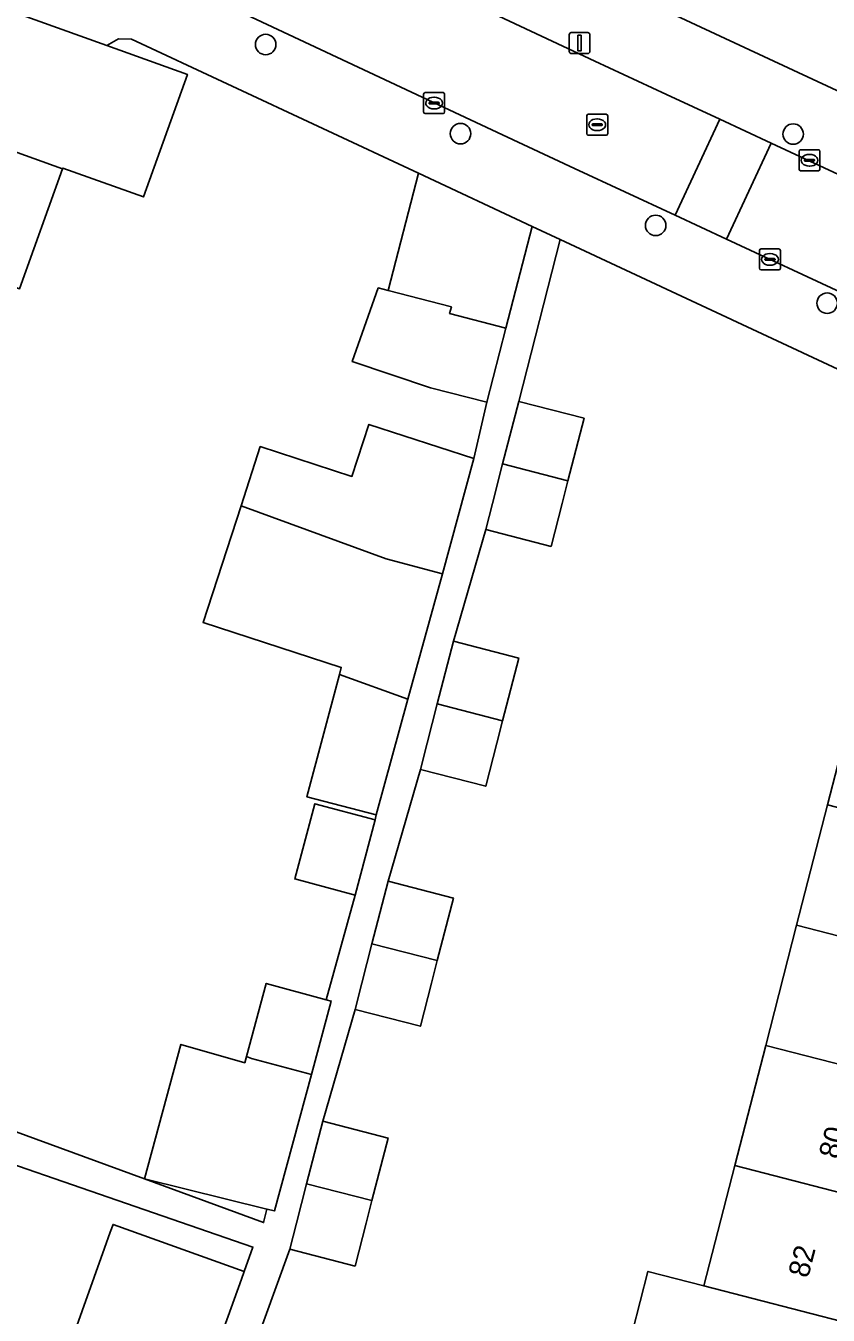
# Model space of a CAD drawing. Extents: x 159817 to 160765, y 380688 to 381638.
# Drawn here: x 160181.6 to 160220, y 381211.2 to 381272.8 of the extents above; entities that cross this region are included whole.
import ezdxf

# ---------------------------------------------------------------- set-up
doc = ezdxf.new("R2010")
doc.units = 0
for name, color, linetype in [('IMGEO_Boom', 7, 'Continuous'), ('IMGEO_Erf', 7, 'Continuous'), ('IMGEO_Kolk', 7, 'Continuous'), ('IMGEO_Lichtmast', 7, 'Continuous'), ('IMGEO_Muur', 7, 'Continuous'), ('IMGEO_Pand', 7, 'Continuous'), ('IMGEO_Pand_nummerreeks', 7, 'Continuous'), ('IMGEO_Rijbaan_lokaal_open', 7, 'Continuous'), ('IMGEO_Rioolput', 7, 'Continuous'), ('IMGEO_Voetpad_open', 7, 'Continuous')]:
    doc.layers.add(name, color=color, linetype=linetype)

msp = doc.modelspace()

# ---------------------------------------------------------------- linework, layer by layer
at = {"layer": 'IMGEO_Boom'}
for centre in [(160193.06, 381271.931), (160202.378, 381267.672), (160218.283, 381267.651), (160211.709, 381263.286), (160219.907, 381259.569)]:
    msp.add_circle(centre, 0.489, dxfattribs=at)
at = {"layer": 'IMGEO_Erf'}
for points in [[(160222.288, 381299.605), (160216.365, 381302.397), (160212.932, 381294.963), (160218.855, 381292.172), (160218.063, 381290.492), (160217.255, 381288.776), (160211.332, 381291.567), (160210.842, 381290.6), (160212.59, 381289.786), (160211.501, 381287.444), (160209.752, 381288.257), (160207.732, 381284.025), (160213.443, 381281.353), (160212.775, 381279.925), (160212.092, 381278.466), (160206.381, 381281.138), (160205.548, 381279.354), (160209.884, 381277.322), (160208.887, 381275.196), (160204.6, 381277.205), (160204.565, 381277.114), (160225.954, 381267.134)], [(160171.879, 381223.337), (160187.265, 381217.713), (160189.008, 381224.141), (160192.059, 381223.269), (160192.139, 381223.565), (160193.088, 381227.056), (160195.947, 381226.279), (160197.344, 381231.284), (160194.451, 381232.051), (160195.405, 381235.645), (160198.297, 381234.877), (160198.348, 381235.121), (160195.031, 381235.979), (160196.583, 381241.83), (160196.673, 381242.165), (160190.069, 381244.314), (160191.883, 381249.891), (160192.802, 381252.714), (160197.187, 381251.287), (160197.997, 381253.777), (160203.021, 381252.143), (160203.638, 381254.836), (160200.942, 381255.53), (160197.2, 381256.779), (160198.447, 381260.298), (160198.919, 381260.177), (160200.361, 381265.784), (160186.65, 381272.188), (160186.017, 381272.204), (160185.472, 381271.883), (160189.319, 381270.499), (160187.214, 381264.647), (160183.367, 381266.03), (160183.352, 381265.987), (160181.294, 381260.262)], [(160223.562, 381254.945), (160207.149, 381262.612), (160205.158, 381254.876), (160208.282, 381254.072), (160207.513, 381251.081), (160207.235, 381250), (160206.707, 381247.948), (160203.583, 381248.752), (160202.034, 381243.409), (160205.158, 381242.605), (160204.389, 381239.614), (160204.111, 381238.533), (160203.583, 381236.481), (160200.459, 381237.285), (160198.91, 381231.942), (160202.034, 381231.138), (160201.265, 381228.147), (160200.987, 381227.066), (160200.459, 381225.014), (160197.335, 381225.818), (160195.787, 381220.474), (160198.911, 381219.67), (160198.142, 381216.679), (160197.864, 381215.598), (160197.336, 381213.546), (160194.212, 381214.35), (160192.389, 381209.305)], [(160209.86, 381207.549), (160211.339, 381213.295), (160214.014, 381212.606), (160215.492, 381218.353), (160216.971, 381224.098), (160218.449, 381229.844), (160219.927, 381235.589), (160221.406, 381241.336)], [(160183.787, 381210.028), (160185.355, 381214.398), (160185.632, 381215.171), (160185.766, 381215.543), (160192.032, 381213.295), (160192.448, 381214.456), (160172.141, 381221.455), (160171.268, 381220.603), (160169.187, 381214.814), (160168.331, 381215.008), (160166.279, 381209.298)]]:
    msp.add_lwpolyline(points, dxfattribs=at)
msp.add_lwpolyline([(160193.123, 381216.274), (160187.265, 381217.713), (160192.964, 381215.63)], close=True, dxfattribs=at)
at = {"layer": 'IMGEO_Kolk'}
for p, q in [((160200.614, 381268.707), (160200.614, 381269.559)), ((160200.689, 381269.633), (160201.541, 381269.633)), ((160201.102, 381269.413), (160201.127, 381269.413)), ((160201.615, 381269.559), (160201.615, 381268.707)), ((160200.873, 381269.127), (160200.873, 381269.139)), ((160201.311, 381269.09), (160200.913, 381269.09)), ((160200.916, 381269.176), (160201.314, 381269.176)), ((160201.125, 381268.853), (160201.1, 381268.853)), ((160201.357, 381269.139), (160201.357, 381269.127)), ((160201.541, 381268.633), (160200.689, 381268.633)), ((160218.563, 381265.974), (160218.563, 381266.826)), ((160218.638, 381266.9), (160219.49, 381266.9)), ((160218.822, 381266.394), (160218.822, 381266.406)), ((160219.26, 381266.357), (160218.862, 381266.357)), ((160218.865, 381266.443), (160219.263, 381266.443)), ((160219.051, 381266.68), (160219.076, 381266.68)), ((160219.306, 381266.406), (160219.306, 381266.394)), ((160219.564, 381266.826), (160219.564, 381265.974)), ((160219.49, 381265.9), (160218.638, 381265.9)), ((160219.074, 381266.12), (160219.049, 381266.12)), ((160216.674, 381261.236), (160216.674, 381262.088)), ((160216.749, 381262.162), (160217.601, 381262.162)), ((160217.675, 381262.088), (160217.675, 381261.236)), ((160216.933, 381261.656), (160216.933, 381261.668)), ((160217.371, 381261.619), (160216.973, 381261.619)), ((160216.976, 381261.705), (160217.374, 381261.705)), ((160217.185, 381261.382), (160217.16, 381261.382)), ((160217.162, 381261.942), (160217.187, 381261.942)), ((160217.417, 381261.668), (160217.417, 381261.656)), ((160217.601, 381261.162), (160216.749, 381261.162))]:
    msp.add_line(p, q, dxfattribs=at)
for points in [[(160200.614, 381268.707), (160200.614, 381269.559)], [(160200.689, 381269.633), (160201.541, 381269.633)], [(160201.615, 381269.559), (160201.615, 381268.707)], [(160201.541, 381268.633), (160200.689, 381268.633)], [(160218.563, 381265.974), (160218.563, 381266.826)], [(160218.638, 381266.9), (160219.49, 381266.9)], [(160219.564, 381266.826), (160219.564, 381265.974)], [(160219.49, 381265.9), (160218.638, 381265.9)], [(160216.674, 381261.236), (160216.674, 381262.088)], [(160216.749, 381262.162), (160217.601, 381262.162)], [(160217.675, 381262.088), (160217.675, 381261.236)], [(160217.601, 381261.162), (160216.749, 381261.162)]]:
    msp.add_lwpolyline(points, dxfattribs=at)
for centre, radius, start, end in [((160200.691, 381269.557), 0.0765, 91.55205, 178.44795), ((160200.691, 381269.557), 0.0765, 91.55205, 178.44795), ((160201.539, 381269.557), 0.0765, 1.55205, 88.44795), ((160201.539, 381269.557), 0.0765, 1.55205, 88.44795), ((160200.913, 381269.136), 0.0403, 85.87752, 175.75265), ((160200.91, 381269.126), 0.0366, 178.93798, 274.71019), ((160201.314, 381269.133), 0.043, 264.86636, 352.45326), ((160201.318, 381269.138), 0.0386, 1.73085, 96.63898), ((160200.691, 381268.709), 0.0765, 181.55205, 268.44795), ((160200.691, 381268.709), 0.0765, 181.55205, 268.44795), ((160201.539, 381268.709), 0.0765, 271.55205, 358.44795), ((160201.539, 381268.709), 0.0765, 271.55205, 358.44795), ((160218.64, 381266.824), 0.0765, 91.55205, 178.44795), ((160218.64, 381266.824), 0.0765, 91.55205, 178.44795), ((160218.862, 381266.403), 0.0403, 85.87752, 175.75265), ((160218.859, 381266.393), 0.0366, 178.93798, 274.71019), ((160219.263, 381266.4), 0.043, 264.86636, 352.45326), ((160219.267, 381266.405), 0.0386, 1.73085, 96.63898), ((160219.488, 381266.824), 0.0765, 1.55205, 88.44795), ((160219.488, 381266.824), 0.0765, 1.55205, 88.44795), ((160218.64, 381265.976), 0.0765, 181.55205, 268.44795), ((160218.64, 381265.976), 0.0765, 181.55205, 268.44795), ((160219.488, 381265.976), 0.0765, 271.55205, 358.44795), ((160219.488, 381265.976), 0.0765, 271.55205, 358.44795), ((160216.751, 381262.086), 0.0765, 91.55205, 178.44795), ((160216.751, 381262.086), 0.0765, 91.55205, 178.44795), ((160217.599, 381262.086), 0.0765, 1.55205, 88.44795), ((160217.599, 381262.086), 0.0765, 1.55205, 88.44795), ((160216.973, 381261.665), 0.0403, 85.87752, 175.75265), ((160216.97, 381261.655), 0.0366, 178.93798, 274.71019), ((160217.374, 381261.662), 0.043, 264.86636, 352.45326), ((160217.378, 381261.667), 0.0386, 1.73085, 96.63898), ((160216.751, 381261.238), 0.0765, 181.55205, 268.44795), ((160216.751, 381261.238), 0.0765, 181.55205, 268.44795), ((160217.599, 381261.238), 0.0765, 271.55205, 358.44795), ((160217.599, 381261.238), 0.0765, 271.55205, 358.44795)]:
    msp.add_arc(centre, radius, start, end, dxfattribs=at)
for centre, major_axis, ratio, start_param, end_param in [((160201.101, 381269.133), (-0.387, 0.002), 0.722429, 4.712389, 7.853982), ((160201.126, 381269.133), (-0.39, 0.002), 0.717154, 1.570796, 4.712389), ((160219.05, 381266.4), (-0.387, 0.002), 0.722429, 4.712389, 7.853982), ((160219.075, 381266.4), (-0.39, 0.002), 0.717154, 1.570796, 4.712389), ((160217.161, 381261.662), (-0.387, 0.002), 0.722429, 4.712389, 7.853982), ((160217.186, 381261.662), (-0.39, 0.002), 0.717154, 1.570796, 4.712389)]:
    msp.add_ellipse(centre, major_axis=major_axis, ratio=ratio, start_param=start_param, end_param=end_param, dxfattribs=at)
at = {"layer": 'IMGEO_Lichtmast'}
for p, q in [((160207.673, 381272.5), (160208.463, 381272.5)), ((160208.463, 381272.5), (160207.673, 381272.5)), ((160207.573, 381271.6), (160207.573, 381272.4)), ((160207.573, 381272.4), (160207.573, 381271.6)), ((160208.563, 381272.4), (160208.563, 381271.6)), ((160208.563, 381271.6), (160208.563, 381272.4)), ((160208.463, 381271.5), (160207.673, 381271.5)), ((160207.673, 381271.5), (160208.463, 381271.5))]:
    msp.add_line(p, q, dxfattribs=at)
msp.add_lwpolyline([(160207.993, 381272.375), (160208.143, 381272.375), (160208.143, 381271.625), (160207.993, 381271.625), (160207.993, 381272.375)], dxfattribs=at)
for centre, start, end in [((160207.673, 381272.4), 90, 180), ((160207.673, 381272.4), 90, 180), ((160208.463, 381272.4), 0, 90), ((160208.463, 381272.4), 360, 90), ((160207.673, 381271.6), 180, 270), ((160207.673, 381271.6), 180, 270), ((160208.463, 381271.6), 270, 0), ((160208.463, 381271.6), 270, 0)]:
    msp.add_arc(centre, 0.1, start, end, dxfattribs=at)
at = {"layer": 'IMGEO_Muur'}
msp.add_lwpolyline([(160185.472, 381271.883), (160186.017, 381272.204), (160186.65, 381272.188), (160200.361, 381265.784)], dxfattribs=at)
at = {"layer": 'IMGEO_Pand'}
for points in [[(160185.472, 381271.883), (160178.596, 381274.356), (160176.477, 381268.462), (160183.352, 381265.987), (160183.367, 381266.03), (160187.214, 381264.647), (160189.319, 381270.499)], [(160183.352, 381265.987), (160176.477, 381268.462), (160174.418, 381262.734), (160181.294, 381260.262)], [(160201.853, 381259.071), (160204.55, 381258.378), (160205.801, 381263.242), (160200.361, 381265.784), (160198.919, 381260.177), (160201.938, 381259.401)], [(160204.55, 381258.378), (160201.853, 381259.071), (160201.938, 381259.401), (160198.919, 381260.177), (160198.447, 381260.298), (160197.2, 381256.779), (160200.942, 381255.53), (160203.638, 381254.836)], [(160204.389, 381251.885), (160207.513, 381251.081), (160208.282, 381254.072), (160205.158, 381254.876)], [(160191.883, 381249.891), (160198.824, 381247.344), (160201.508, 381246.63), (160203.021, 381252.143), (160197.997, 381253.777), (160197.187, 381251.287), (160192.802, 381252.714)], [(160204.389, 381251.885), (160203.904, 381250), (160203.583, 381248.752), (160206.707, 381247.948), (160207.235, 381250), (160207.513, 381251.081)], [(160191.883, 381249.891), (160190.069, 381244.314), (160196.673, 381242.165), (160196.583, 381241.83), (160199.866, 381240.65), (160201.508, 381246.63), (160198.824, 381247.344)], [(160201.265, 381240.418), (160204.389, 381239.614), (160205.158, 381242.605), (160202.034, 381243.409)], [(160196.583, 381241.83), (160195.031, 381235.979), (160198.348, 381235.121), (160199.866, 381240.65)], [(160221.406, 381241.336), (160219.927, 381235.589), (160226.96, 381233.779), (160228.438, 381239.525)], [(160201.265, 381240.418), (160200.78, 381238.533), (160200.459, 381237.285), (160203.583, 381236.481), (160204.111, 381238.533), (160204.389, 381239.614)], [(160198.297, 381234.877), (160195.405, 381235.645), (160194.451, 381232.051), (160197.344, 381231.284)], [(160226.96, 381233.779), (160219.927, 381235.589), (160218.449, 381229.844), (160225.481, 381228.033)], [(160201.265, 381228.147), (160202.034, 381231.138), (160198.91, 381231.942), (160198.141, 381228.951)], [(160216.971, 381224.098), (160224.003, 381222.287), (160225.481, 381228.033), (160218.449, 381229.844)], [(160201.265, 381228.147), (160198.141, 381228.951), (160197.656, 381227.066), (160197.335, 381225.818), (160200.459, 381225.014), (160200.987, 381227.066)], [(160196.199, 381226.211), (160195.947, 381226.279), (160193.088, 381227.056), (160192.139, 381223.565), (160192.377, 381223.474), (160195.248, 381222.712)], [(160195.248, 381222.712), (160192.377, 381223.474), (160192.139, 381223.565), (160192.059, 381223.269), (160189.008, 381224.141), (160187.265, 381217.713), (160193.123, 381216.274), (160193.475, 381216.188)], [(160216.971, 381224.098), (160215.492, 381218.353), (160222.525, 381216.542), (160224.003, 381222.287)], [(160198.142, 381216.679), (160198.911, 381219.67), (160195.787, 381220.474), (160195.018, 381217.483)], [(160222.525, 381216.542), (160215.492, 381218.353), (160214.014, 381212.606), (160221.046, 381210.796)], [(160198.142, 381216.679), (160195.018, 381217.483), (160194.533, 381215.598), (160194.212, 381214.35), (160197.336, 381213.546), (160197.864, 381215.598)], [(160191.898, 381212.922), (160192.032, 381213.295), (160185.766, 381215.543), (160185.632, 381215.171), (160185.355, 381214.398), (160183.787, 381210.028), (160185.311, 381209.528), (160187.795, 381208.714), (160190.075, 381207.84)], [(160221.046, 381210.796), (160214.014, 381212.606), (160211.339, 381213.295), (160209.86, 381207.549), (160212.535, 381206.86), (160219.568, 381205.05)]]:
    msp.add_lwpolyline(points, close=True, dxfattribs=at)
at = {"layer": 'IMGEO_Rijbaan_lokaal_open'}
for points in [[(160181.886, 381278.181), (160204.38, 381267.615), (160207.826, 381266.012), (160212.641, 381263.772), (160214.775, 381268.359), (160212.221, 381269.548), (160208.794, 381271.142), (160184.802, 381282.403), (160184.006, 381282.791)], [(160214.775, 381268.359), (160212.641, 381263.772), (160215.098, 381262.629), (160217.232, 381267.216)]]:
    msp.add_lwpolyline(points, close=True, dxfattribs=at)
msp.add_lwpolyline([(160239.326, 381256.934), (160217.232, 381267.216), (160215.098, 381262.629), (160237.851, 381252.044)], dxfattribs=at)
at = {"layer": 'IMGEO_Rioolput'}
for p, q in [((160208.413, 381267.672), (160208.413, 381268.524)), ((160208.488, 381268.598), (160209.34, 381268.598)), ((160208.901, 381268.378), (160208.926, 381268.378)), ((160209.414, 381268.524), (160209.414, 381267.672)), ((160209.34, 381267.598), (160208.488, 381267.598)), ((160208.672, 381268.092), (160208.672, 381268.104)), ((160209.11, 381268.055), (160208.712, 381268.055)), ((160208.715, 381268.141), (160209.113, 381268.141)), ((160208.924, 381267.818), (160208.899, 381267.818)), ((160209.156, 381268.104), (160209.156, 381268.092))]:
    msp.add_line(p, q, dxfattribs=at)
for points in [[(160208.413, 381267.672), (160208.413, 381268.524)], [(160208.488, 381268.598), (160209.34, 381268.598)], [(160209.414, 381268.524), (160209.414, 381267.672)], [(160209.34, 381267.598), (160208.488, 381267.598)]]:
    msp.add_lwpolyline(points, dxfattribs=at)
for centre, radius, start, end in [((160208.49, 381268.522), 0.0765, 91.55205, 178.44795), ((160208.49, 381268.522), 0.0765, 91.55205, 178.44795), ((160209.338, 381268.522), 0.0765, 1.55205, 88.44795), ((160209.338, 381268.522), 0.0765, 1.55205, 88.44795), ((160208.49, 381267.674), 0.0765, 181.55205, 268.44795), ((160208.49, 381267.674), 0.0765, 181.55205, 268.44795), ((160208.712, 381268.101), 0.0403, 85.87752, 175.75265), ((160208.709, 381268.091), 0.0366, 178.93798, 274.71019), ((160209.113, 381268.098), 0.043, 264.86636, 352.45326), ((160209.117, 381268.103), 0.0386, 1.73085, 96.63898), ((160209.338, 381267.674), 0.0765, 271.55205, 358.44795), ((160209.338, 381267.674), 0.0765, 271.55205, 358.44795)]:
    msp.add_arc(centre, radius, start, end, dxfattribs=at)
for centre, major_axis, ratio, start_param, end_param in [((160208.9, 381268.098), (-0.387, 0.002), 0.722429, 4.712389, 7.853982), ((160208.925, 381268.098), (-0.39, 0.002), 0.717154, 1.570796, 4.712389)]:
    msp.add_ellipse(centre, major_axis=major_axis, ratio=ratio, start_param=start_param, end_param=end_param, dxfattribs=at)
at = {"layer": 'IMGEO_Voetpad_open'}
for points in [[(160182.232, 381283.624), (160184.006, 381282.791), (160184.802, 381282.403), (160208.794, 381271.142), (160212.221, 381269.548), (160214.775, 381268.359), (160217.232, 381267.216), (160239.326, 381256.934)], [(160239.278, 381261.274), (160236.256, 381262.58), (160229.552, 381265.455), (160225.954, 381267.134), (160204.565, 381277.114), (160204.6, 381277.205), (160204.893, 381277.957), (160205.023, 381278.234), (160203.391, 381278.997), (160202.862, 381277.867), (160195.026, 381281.48)], [(160212.641, 381263.772), (160207.826, 381266.012), (160204.38, 381267.615), (160181.886, 381278.181), (160180.804, 381278.668)], [(160174.275, 381276.233), (160174.127, 381275.821), (160177.165, 381274.843), (160178.596, 381274.356), (160185.472, 381271.883), (160186.017, 381272.204), (160186.65, 381272.188), (160200.361, 381265.784), (160205.801, 381263.242), (160207.149, 381262.612), (160223.562, 381254.945), (160222.893, 381253.356), (160224.405, 381252.993), (160231.438, 381251.184), (160234.131, 381250)], [(160192.389, 381209.305), (160194.212, 381214.35), (160194.533, 381215.598), (160195.018, 381217.483), (160195.787, 381220.474), (160197.335, 381225.818), (160197.656, 381227.066), (160198.141, 381228.951), (160198.91, 381231.942), (160200.459, 381237.285), (160200.78, 381238.533), (160201.265, 381240.418), (160202.034, 381243.409), (160203.583, 381248.752), (160203.904, 381250), (160204.389, 381251.885), (160205.158, 381254.876), (160207.149, 381262.612), (160205.801, 381263.242), (160204.55, 381258.378), (160203.638, 381254.836), (160203.021, 381252.143), (160201.508, 381246.63), (160199.866, 381240.65), (160198.348, 381235.121), (160198.297, 381234.877), (160197.344, 381231.284), (160195.947, 381226.279), (160196.199, 381226.211), (160195.248, 381222.712), (160193.475, 381216.188), (160193.123, 381216.274), (160192.964, 381215.63), (160187.265, 381217.713), (160171.879, 381223.337)], [(160237.851, 381252.044), (160215.098, 381262.629), (160212.641, 381263.772)], [(160172.141, 381221.455), (160192.448, 381214.456), (160192.032, 381213.295), (160191.898, 381212.922), (160190.075, 381207.84)]]:
    msp.add_lwpolyline(points, dxfattribs=at)

# ---------------------------------------------------------------- texts
at = {"layer": 'IMGEO_Pand_nummerreeks'}
for s, p in [('80', (160220.457, 381218.619)), ('82', (160218.996, 381212.939))]:
    msp.add_text(s, height=1, rotation=75.57098, dxfattribs=at).set_placement(p)

doc.saveas('drawing.dxf')
